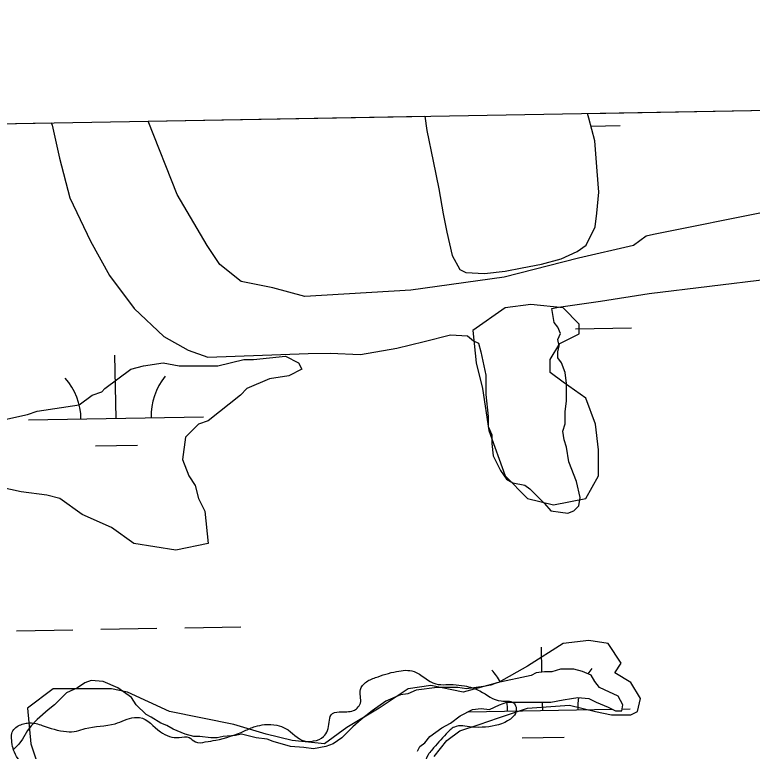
# Model space of a CAD drawing. Extents: x 3903937 to 3942190, y 260677 to 286651.
# Drawn here: x 3910637.8 to 3911058.6, y 283886.4 to 284306.4 of the extents above; entities that cross this region are included whole.
import ezdxf

# ---------------------------------------------------------------- set-up
doc = ezdxf.new("R2010")
doc.units = 0
for name, color, linetype in [('V-GRID-FRAM', 7, 'Continuous'), ('V-RIVR-EDGE', 7, 'Continuous'), ('V-ROAD-CNTR', 7, 'Continuous'), ('V-TOPO-SHOR', 7, 'Continuous'), ('V-WETL-SWMP', 7, 'Continuous')]:
    doc.layers.add(name, color=color, linetype=linetype)

msp = doc.modelspace()

# ---------------------------------------------------------------- linework, layer by layer
at = {"layer": 'V-GRID-FRAM'}
msp.add_lwpolyline([(3907892.22, 284196.1), (3939773.2, 284757.24), (3940101.12, 266577.62), (3908204.27, 266016.2), (3907892.22, 284196.1)], dxfattribs=at)
at = {"layer": 'V-RIVR-EDGE'}
msp.add_spline([(3910504.79, 284072.43), (3910506.11, 284060.34), (3910507.82, 284036.18), (3910507.79, 284023.75), (3910504.2, 284007.78), (3910503.81, 283992.5), (3910504.13, 283979.36), (3910509.43, 283967.27), (3910515.46, 283962.99), (3910524.34, 283962.97), (3910531.79, 283962.6), (3910538.89, 283957.61), (3910539.23, 283952.63), (3910536.38, 283950.51), (3910522.88, 283949.12), (3910510.09, 283947.38), (3910504.76, 283948.81), (3910499.09, 283951.67), (3910498.74, 283955.22), (3910497.33, 283959.84), (3910493.08, 283963.76), (3910488.46, 283964.48), (3910484.55, 283963.07), (3910469.98, 283958.84), (3910457.89, 283953.54), (3910453.98, 283952.84), (3910440.13, 283955.01), (3910429.12, 283955.39), (3910427.34, 283954.33), (3910426.98, 283950.78), (3910429.45, 283945.44), (3910434.42, 283941.88), (3910438.66, 283935.83), (3910439.01, 283930.5), (3910434.38, 283926.96), (3910429.4, 283925.55), (3910424.43, 283925.56), (3910418.39, 283927), (3910412.01, 283929.5), (3910408.46, 283933.42), (3910403.51, 283941.6), (3910400.33, 283949.42), (3910398.23, 283959.73), (3910396.85, 283975.01), (3910394.37, 283981.41), (3910391.55, 283987.1), (3910388.36, 283990.3), (3910384.81, 283991.38), (3910380.55, 283991.03), (3910373.78, 283982.52), (3910371.63, 283976.49), (3910368.42, 283972.95), (3910364.86, 283968.69), (3910361.64, 283958.75), (3910361.98, 283952), (3910361.62, 283949.52), (3910359.47, 283944.55), (3910361.22, 283934.6), (3910365.13, 283932.82), (3910373.65, 283933.15), (3910385.02, 283934.54), (3910391.06, 283933.82), (3910392.46, 283927.06), (3910392.05, 283905.04), (3910389.55, 283899.01), (3910389.19, 283894.39), (3910389.5, 283876.63), (3910388.78, 283873.79), (3910386.29, 283872.02), (3910384.52, 283873.09), (3910382.04, 283877.01), (3910378.15, 283884.12), (3910375.66, 283884.84), (3910371.76, 283884.85), (3910366.43, 283883.08), (3910363.93, 283878.12), (3910363.56, 283873.5), (3910367.09, 283865.32), (3910373.82, 283858.56), (3910375.24, 283855), (3910375.23, 283852.87), (3910372.02, 283846.84), (3910368.11, 283844.72), (3910362.78, 283845.44), (3910353.92, 283851.86), (3910346.12, 283857.56), (3910341.14, 283857.93), (3910334.04, 283857.94), (3910326.93, 283857.25), (3910323.73, 283854.77), (3910323.72, 283850.86), (3910323.71, 283845.54), (3910319.09, 283846.61), (3910314.84, 283849.47), (3910306.69, 283858.72), (3910303.14, 283860.51), (3910299.95, 283860.51), (3910291.05, 283854.14), (3910283.57, 283848.12), (3910273.27, 283846.02), (3910261.54, 283843.2), (3910260.47, 283841.43), (3910261.85, 283826.86), (3910262.91, 283824.37), (3910270.73, 283823.64), (3910280.67, 283823.62), (3910287.42, 283823.25), (3910288.12, 283817.92), (3910283.13, 283810.47), (3910276, 283802.32), (3910271.37, 283796.65), (3910271.34, 283785.99), (3910269.91, 283781.38), (3910266.35, 283776.06), (3910257.81, 283772.88), (3910241.83, 283771.86), (3910236.14, 283771.87), (3910235.43, 283771.87), (3910229.06, 283781.83), (3910218.79, 283792.51), (3910212.77, 283798.92), (3910208.15, 283801.42), (3910203.54, 283801.43), (3910198.92, 283800.02), (3910196.42, 283797.19), (3910193.92, 283792.22), (3910196.03, 283784.05), (3910201.69, 283771.6), (3910208.4, 283756.66), (3910208.39, 283752.4), (3910208.38, 283747.78), (3910203.4, 283746.73), (3910195.6, 283750.3), (3910185.32, 283760.98), (3910178.24, 283769.17), (3910173.63, 283773.09), (3910169.72, 283772.39), (3910167.94, 283769.2), (3910168.62, 283760.31), (3910167.2, 283757.12), (3910165.06, 283756.42), (3910161.17, 283760.33), (3910159.42, 283771.35), (3910155.87, 283772.78), (3910148.41, 283774.93), (3910138.48, 283780.28), (3910136.36, 283784.9), (3910133.19, 283794.15), (3910130.36, 283798.77), (3910125.75, 283804.82), (3910125.76, 283807.66), (3910126.12, 283810.5), (3910131.46, 283813.33), (3910135.36, 283810.84), (3910146.35, 283802.64), (3910151.68, 283801.92), (3910152.75, 283804.4), (3910153.11, 283806.17), (3910151.34, 283809.73), (3910133.96, 283821.14), (3910124.04, 283827.91), (3910114.46, 283835.75), (3910113.76, 283840.37), (3910113.42, 283844.99), (3910109.88, 283849.26), (3910106.69, 283850.34), (3910092.14, 283856.77), (3910090.73, 283860.32), (3910083.65, 283873.48), (3910073.73, 283880.97), (3910067.34, 283882.05), (3910062.01, 283881.35), (3910053.47, 283878.17), (3910048.15, 283878.9), (3910045.67, 283882.46), (3910037.53, 283893.49), (3910020.51, 283906.67), (3910009.86, 283909.54), (3909997.43, 283908.86), (3909987.84, 283909.59), (3909978.25, 283910.33), (3909972.93, 283912.83), (3909966.17, 283911.78), (3909962.26, 283908.59), (3909961.18, 283902.91), (3909959.03, 283897.23), (3909954.76, 283893.34), (3909950.49, 283890.15), (3909949.42, 283886.96), (3909951.89, 283879.49), (3909952.22, 283872.39), (3909950.44, 283869.55), (3909947.25, 283872.04), (3909927.43, 283902.99), (3909925.31, 283905.49), (3909909.01, 283923.64), (3909899.82, 283939.65), (3909888.14, 283957.79), (3909881.41, 283965.27), (3909868.3, 283977.02), (3909853.06, 283991.98), (3909845.98, 284001.59), (3909837.13, 284015.11), (3909828.65, 284030.4), (3909811.29, 284052.12), (3909793.23, 284072.41), (3909780.47, 284086.29), (3909761.35, 284108.72), (3909756.39, 284112.99), (3909752.84, 284114.42), (3909751.06, 284115.14), (3909749.64, 284115.14), (3909746.44, 284112.66), (3909746.08, 284109.11), (3909746.77, 284103.78), (3909757.4, 284090.26), (3909773.69, 284073.52), (3909794.94, 284047.54), (3909814.06, 284021.56), (3909828.93, 284001.28), (3909846.63, 283979.21), (3909857.96, 283961.07), (3909864.69, 283954.66), (3909874.62, 283947.53), (3909875.67, 283942.2), (3909878.5, 283937.57), (3909884.88, 283932.94), (3909896.56, 283915.15), (3909907.54, 283900.2), (3909920.65, 283887.74), (3909927.02, 283877.42), (3909928.42, 283871.38), (3909925.91, 283859.31), (3909924.8, 283843.68), (3909926.19, 283829.47), (3909928.63, 283813.12), (3909934.63, 283797.83), (3909949.16, 283783.59), (3909966.89, 283770.76), (3909998.47, 283756.47), (3910020.47, 283747.54), (3910030.76, 283741.83), (3910033.23, 283738.27), (3910030.74, 283734.72), (3910032.14, 283727.97), (3910038.18, 283726.18), (3910047.77, 283727.58), (3910058.08, 283730.75), (3910067.32, 283733.92), (3910075.49, 283733.9), (3910092.19, 283733.86), (3910105.33, 283731.7), (3910105.31, 283724.59), (3910108.48, 283713.58), (3910116.98, 283702.9), (3910126.9, 283693.64), (3910139.67, 283684.73), (3910142.15, 283684.72), (3910142.51, 283686.85), (3910133.31, 283700.02), (3910133.32, 283702.5), (3910134.04, 283706.76), (3910138.3, 283708.53), (3910141.5, 283706.74), (3910146.09, 283698.21), (3910155.67, 283691.08), (3910168.43, 283683.59), (3910178.02, 283683.21), (3910184.78, 283684.61), (3910212.17, 283701.95), (3910229.61, 283717.18), (3910236.02, 283723.21), (3910239.58, 283726.04), (3910252.02, 283729.91), (3910263.4, 283732.37), (3910280.81, 283736.24), (3910294.67, 283736.56), (3910302.48, 283735.47), (3910308.88, 283737.23), (3910312.44, 283741.84), (3910317.41, 283742.9), (3910330.9, 283738.6), (3910337.66, 283741.07), (3910347.97, 283746.37), (3910359.35, 283752.38), (3910365.75, 283755.21), (3910375.7, 283754.83), (3910379.95, 283750.56), (3910386.34, 283748.76), (3910388.47, 283748.76), (3910399.49, 283750.15), (3910414.06, 283754.73), (3910433.97, 283761.79), (3910439.66, 283763.91), (3910438.25, 283770.66), (3910438.27, 283775.99), (3910440.76, 283778.11), (3910457.83, 283786.24), (3910467.44, 283793.68), (3910474.92, 283804.31), (3910481.68, 283807.49), (3910488.78, 283803.57), (3910493.39, 283802.85), (3910494.11, 283804.62), (3910493.76, 283807.11), (3910490.58, 283812.8), (3910490.58, 283816), (3910495.92, 283820.96), (3910508.01, 283826.25), (3910526.87, 283837.22), (3910552.47, 283849.23), (3910573.1, 283859.84), (3910575.95, 283862.67), (3910579.16, 283870.12), (3910581.66, 283871.89), (3910585.57, 283873.31), (3910595.51, 283874.35), (3910604.39, 283874.32), (3910610.08, 283874.67), (3910615.77, 283878.56), (3910617.91, 283881.04), (3910625.01, 283881.02), (3910631.4, 283877.81), (3910635.66, 283877.8), (3910641.35, 283878.85), (3910638.87, 283883.47), (3910636.05, 283892.72), (3910636.06, 283896.62), (3910637.85, 283899.46), (3910643.54, 283902.29), (3910646.38, 283902.64), (3910653.48, 283901.2), (3910667.32, 283897.61), (3910673.01, 283897.95), (3910677.99, 283899.36), (3910695.04, 283902.16), (3910706.06, 283905.69), (3910708.9, 283905.68), (3910720.96, 283897.48), (3910731.61, 283894.26), (3910737.29, 283894.24), (3910740.84, 283891.75), (3910746.52, 283891.73), (3910752.56, 283892.78), (3910768.92, 283898.07), (3910774.96, 283900.54), (3910780.29, 283901.6), (3910787.39, 283901.22), (3910792.36, 283899.44), (3910803, 283892.3), (3910808.33, 283892.29), (3910814.02, 283894.76), (3910817.24, 283902.93), (3910818.31, 283907.19), (3910822.93, 283908.95), (3910831.11, 283909.64), (3910833.24, 283911.06), (3910835.02, 283913.89), (3910835.04, 283921.71), (3910837.89, 283925.61), (3910843.59, 283928.44), (3910855.67, 283931.96), (3910865.62, 283931.93), (3910878.03, 283924.8), (3910883.71, 283924.43), (3910887.98, 283924.42), (3910894.37, 283923.69), (3910903.24, 283920.83), (3910915.3, 283915.12), (3910922.41, 283914.03), (3910923.82, 283911.54), (3910923.46, 283907.99), (3910920.61, 283904.8), (3910906.39, 283900.22), (3910898.57, 283900.24), (3910888.63, 283900.26), (3910884, 283896.37), (3910875.81, 283887.15), (3910873.67, 283884.32), (3910871.52, 283878.64), (3910871.15, 283872.95), (3910873.99, 283868.69), (3910877.89, 283868.68), (3910879.66, 283865.12), (3910878.58, 283860.86), (3910873.95, 283854.83), (3910868.96, 283847.03), (3910858.28, 283839.24), (3910850.1, 283834.64), (3910841.22, 283833.6), (3910837.66, 283829.7), (3910833.38, 283822.61), (3910832.64, 283812.66), (3910829.79, 283810.18), (3910825.18, 283811.97), (3910820.22, 283816.25), (3910815.96, 283816.26), (3910813.82, 283815.2), (3910805.64, 283810.24), (3910797.82, 283806.36), (3910787.51, 283804.25), (3910780.76, 283804.62), (3910772.58, 283800.74), (3910768.67, 283797.9), (3910758.36, 283795.09)], degree=3, dxfattribs=at)
at = {"layer": 'V-ROAD-CNTR'}
msp.add_spline([(3911428.98, 283887.79), (3911339.29, 283883.91), (3911224.81, 283868.3), (3911099.26, 283845.22), (3910979.4, 283815.82), (3910833.43, 283774.87), (3910758.49, 283744.89), (3910661.49, 283697.13), (3910528.56, 283629.25), (3910367.25, 283541.15), (3910240.83, 283464.54), (3910038.23, 283357.25), (3909881.8, 283267.53), (3909772.48, 283199.04), (3909706.29, 283152.72), (3909641.66, 283103.05), (3909577.87, 283051.53), (3909499.11, 282986.51), (3909420.02, 282911.98), (3909374.72, 282871.67), (3909295.98, 282804.25)], degree=3, dxfattribs=at)
at = {"layer": 'V-TOPO-SHOR'}
for points in [[(3910871.81, 284248.54), (3910872.89, 284240.44), (3910876.51, 284223.02), (3910879.72, 284207.21), (3910882.32, 284193), (3910884.33, 284182.39), (3910887.34, 284169.18), (3910891.75, 284161.17), (3910895.15, 284159.37), (3910905.76, 284158.98), (3910917.57, 284160.18), (3910927.38, 284162.19), (3910938.39, 284164.2), (3910949.6, 284167.2), (3910958.8, 284171.41), (3910963.81, 284175.02), (3910969.01, 284185.43), (3910970, 284193.24), (3910971, 284205.25), (3910970.2, 284217.26), (3910968.79, 284234.47), (3910965.38, 284247.48), (3910964.56, 284250.18)], [(3910628.48, 284074.84), (3910645.05, 284078.52), (3910650.58, 284080.36), (3910650.58, 284080.36), (3910674.51, 284084.04), (3910681.88, 284089.57), (3910687.4, 284091.41), (3910689.24, 284093.25), (3910703.97, 284104.3), (3910711.34, 284106.14), (3910722.39, 284107.98), (3910731.59, 284106.14), (3910753.69, 284106.14), (3910768.42, 284109.82), (3910773.94, 284109.82), (3910792.35, 284111.66), (3910799.72, 284107.98), (3910801.56, 284104.3), (3910794.19, 284100.61), (3910783.15, 284098.77), (3910770.26, 284093.25), (3910766.58, 284089.57), (3910748.16, 284074.84), (3910742.64, 284073), (3910735.27, 284065.63), (3910733.43, 284052.74), (3910737.12, 284043.54), (3910740.8, 284038.01), (3910742.64, 284030.65), (3910746.32, 284023.28), (3910748.16, 284004.87), (3910748.16, 284004.87), (3910729.75, 284001.19), (3910705.81, 284004.87), (3910692.93, 284014.08), (3910676.35, 284021.44), (3910663.47, 284030.65), (3910656.1, 284032.49), (3910641.37, 284034.33), (3910624.8, 284038.01)], [(3910877.05, 283883.35), (3910884.41, 283892.55), (3910891.78, 283898.08), (3910902.83, 283901.76), (3910913.87, 283905.44), (3910930.45, 283910.97), (3910954.38, 283912.81), (3910969.11, 283909.13), (3910978.32, 283907.28), (3910989.37, 283907.28), (3910993.05, 283909.13), (3910994.89, 283916.49), (3910989.37, 283925.7), (3910980.16, 283931.22), (3910983.84, 283936.74), (3910976.48, 283947.79), (3910965.43, 283949.63), (3910950.7, 283947.79), (3910930.45, 283934.9), (3910913.87, 283925.7), (3910893.62, 283920.17), (3910875.21, 283923.86), (3910862.32, 283922.01), (3910845.75, 283910.97), (3910827.34, 283899.92), (3910814.45, 283890.71), (3910796.04, 283892.55), (3910781.31, 283896.24), (3910762.89, 283901.76), (3910726.07, 283909.13), (3910702.13, 283920.17), (3910692.93, 283922.01), (3910659.78, 283922.01), (3910645.05, 283910.97), (3910646.89, 283890.71), (3910652.42, 283874.14)]]:
    msp.add_lwpolyline(points, dxfattribs=at)
msp.add_lwpolyline([(3910948.86, 284119.03), (3910959.91, 284124.55), (3910959.91, 284130.07), (3910950.7, 284139.28), (3910932.29, 284141.12), (3910917.56, 284139.28), (3910899.14, 284126.39), (3910900.99, 284107.98), (3910904.67, 284093.25), (3910908.35, 284069.31), (3910917.56, 284043.54), (3910930.45, 284030.65), (3910945.18, 284026.97), (3910963.59, 284030.65), (3910970.95, 284043.54), (3910970.95, 284058.27), (3910969.11, 284073), (3910963.59, 284087.73), (3910950.7, 284096.93), (3910943.33, 284102.46), (3910943.33, 284109.82)], close=True, dxfattribs=at)
at = {"layer": 'V-WETL-SWMP'}
for p, q in [((3910964.56, 284250.18), (3911331.81, 284256.64)), ((3910713.92, 284245.76), (3910871.81, 284248.54)), ((3910871.81, 284248.54), (3910872.89, 284240.44)), ((3910965.38, 284247.49), (3910964.56, 284250.18)), ((3910416.08, 284240.52), (3910658.62, 284244.79)), ((3910658.62, 284244.79), (3910659.09, 284243.39)), ((3910730.55, 284203.88), (3910713.92, 284245.76)), ((3910968.79, 284234.48), (3910965.38, 284247.49)), ((3910659.09, 284243.39), (3910663.3, 284224.58)), ((3910872.89, 284240.44), (3910876.51, 284223.02)), ((3910966.57, 284242.93), (3910983.16, 284243.22)), ((3910970.19, 284217.26), (3910968.79, 284234.48)), ((3911239.84, 284228.79), (3911002.24, 284181.04)), ((3910663.3, 284224.58), (3910669.31, 284201.96)), ((3910876.51, 284223.02), (3910879.72, 284207.21)), ((3910971, 284205.25), (3910970.19, 284217.26)), ((3910879.72, 284207.21), (3910882.32, 284193)), ((3910669.31, 284201.96), (3910680.94, 284177.34)), ((3910747.51, 284174.82), (3910730.55, 284203.88)), ((3910970.01, 284193.24), (3910971, 284205.25)), ((3910969.01, 284185.43), (3910970.01, 284193.24)), ((3910882.32, 284193), (3910884.33, 284182.39)), ((3910963.81, 284175.02), (3910969.01, 284185.43)), ((3910884.33, 284182.39), (3910887.34, 284169.18)), ((3911002.24, 284181.04), (3910998.03, 284180.11)), ((3910680.94, 284177.34), (3910691.76, 284157.73)), ((3910998.03, 284180.11), (3910990.9, 284174.93)), ((3910754.79, 284163.93), (3910747.51, 284174.82)), ((3910958.8, 284171.41), (3910963.81, 284175.02)), ((3910990.9, 284174.93), (3910959.42, 284167.65)), ((3910887.34, 284169.18), (3910891.75, 284161.17)), ((3910949.6, 284167.2), (3910958.8, 284171.41)), ((3910766.9, 284154.25), (3910754.79, 284163.93)), ((3910959.42, 284167.65), (3910917.05, 284156.74)), ((3910927.38, 284162.19), (3910938.39, 284164.2)), ((3910938.39, 284164.2), (3910949.6, 284167.2)), ((3910891.75, 284161.17), (3910895.15, 284159.37)), ((3910895.15, 284159.37), (3910905.76, 284158.98)), ((3910905.76, 284158.98), (3910917.57, 284160.18)), ((3910917.57, 284160.18), (3910927.38, 284162.19)), ((3910691.76, 284157.73), (3910705.98, 284138.92)), ((3910917.05, 284156.74), (3910863.77, 284149.45)), ((3910999.85, 284147.45), (3911089.93, 284158.5)), ((3910785.06, 284150.62), (3910766.9, 284154.25)), ((3910803.23, 284145.79), (3910785.06, 284150.62)), ((3910863.77, 284149.45), (3910803.23, 284145.79)), ((3910972.02, 284143.04), (3910999.85, 284147.45)), ((3910948, 284139.62), (3910972.02, 284143.04)), ((3910705.98, 284138.92), (3910722.8, 284122.91)), ((3910944.18, 284138.92), (3910948, 284139.62)), ((3910945.65, 284130.98), (3910944.18, 284138.92)), ((3910947.74, 284128.2), (3910945.65, 284130.98)), ((3910949.14, 284124.71), (3910947.74, 284128.2)), ((3910957.79, 284127.33), (3910989.79, 284127.89)), ((3910722.8, 284122.91), (3910736.82, 284115.11)), ((3910871.34, 284120.17), (3910886.35, 284123.98)), ((3910886.35, 284123.98), (3910896.12, 284123.29)), ((3910896.12, 284123.29), (3910899.61, 284120.5)), ((3910947.74, 284121.22), (3910949.14, 284124.71)), ((3910855.73, 284116.36), (3910871.34, 284120.17)), ((3910899.61, 284120.5), (3910902.4, 284119.11)), ((3910902.4, 284119.11), (3910903.8, 284114.22)), ((3910948.44, 284117.73), (3910947.74, 284121.22)), ((3910947.75, 284114.24), (3910948.44, 284117.73)), ((3910736.82, 284115.11), (3910748.03, 284111.11)), ((3910748.03, 284111.11), (3910805.28, 284113.34)), ((3910805.28, 284113.34), (3910817.69, 284113.54)), ((3910817.69, 284113.54), (3910835.11, 284112.75)), ((3910835.11, 284112.75), (3910855.73, 284116.36)), ((3910903.8, 284114.22), (3910906.59, 284100.97)), ((3910947.75, 284110.75), (3910947.75, 284114.24)), ((3910695.58, 284076.28), (3910694.95, 284112.27)), ((3910949.84, 284107.97), (3910947.75, 284110.75)), ((3910951.94, 284102.39), (3910949.84, 284107.97)), ((3910906.59, 284100.97), (3910906.6, 284089.81)), ((3910952.64, 284096.11), (3910951.94, 284102.39)), ((3910952.64, 284086.34), (3910952.64, 284096.11)), ((3910906.6, 284089.81), (3910908, 284077.25)), ((3910951.95, 284080.06), (3910952.64, 284086.34)), ((3910951.95, 284073.09), (3910951.95, 284080.06)), ((3910645.59, 284075.4), (3910745.58, 284077.16)), ((3910908, 284077.25), (3910908, 284071.67)), ((3910908, 284071.67), (3910910.1, 284066.79)), ((3910950.56, 284068.9), (3910951.95, 284073.09)), ((3910910.1, 284066.79), (3910910.1, 284061.91)), ((3910951.26, 284064.02), (3910950.56, 284068.9)), ((3910952.65, 284059.83), (3910951.26, 284064.02)), ((3910683.86, 284060.64), (3910707.85, 284061.06)), ((3910910.1, 284061.91), (3910910.8, 284054.93)), ((3910954.05, 284051.46), (3910952.65, 284059.83)), ((3910910.8, 284054.93), (3910914.99, 284046.56)), ((3910958.24, 284040.3), (3910954.05, 284051.46)), ((3910914.99, 284046.56), (3910918.48, 284041.68)), ((3910918.48, 284041.68), (3910921.97, 284039.59)), ((3910921.97, 284039.59), (3910928.94, 284038.19)), ((3910928.94, 284038.19), (3910931.74, 284036.1)), ((3910960.34, 284031.23), (3910958.24, 284040.3)), ((3910931.74, 284036.1), (3910940.11, 284027.74)), ((3910959.64, 284026.35), (3910960.34, 284031.23)), ((3910940.11, 284027.74), (3910943.6, 284023.55)), ((3910956.85, 284023.56), (3910959.64, 284026.35)), ((3910943.6, 284023.55), (3910949.18, 284022.86)), ((3910949.18, 284022.86), (3910953.37, 284022.16)), ((3910953.37, 284022.16), (3910956.85, 284023.56)), ((3910734.85, 283956.88), (3910766.84, 283957.44)), ((3910638.86, 283955.19), (3910670.86, 283955.75)), ((3910686.86, 283956.03), (3910718.85, 283956.6)), ((3910938.64, 283931.6), (3910938.39, 283945.72)), ((3910949.23, 283933.22), (3910944.34, 283931.82)), ((3910956.9, 283933.22), (3910949.23, 283933.22)), ((3910961.78, 283931.83), (3910956.9, 283933.22)), ((3910932.48, 283929.72), (3910912.95, 283925.53)), ((3910935.27, 283931.12), (3910932.48, 283929.72)), ((3910940.16, 283931.82), (3910935.27, 283931.12)), ((3910944.34, 283931.82), (3910940.16, 283931.82)), ((3910966.67, 283929.74), (3910961.78, 283931.83)), ((3910968.76, 283926.25), (3910966.67, 283929.74)), ((3910677.86, 283925.43), (3910673.67, 283922.63)), ((3910681.35, 283926.82), (3910677.86, 283925.43)), ((3910688.32, 283926.13), (3910681.35, 283926.82)), ((3910696.69, 283922.64), (3910688.32, 283926.13)), ((3910909.47, 283924.13), (3910905.28, 283923.43)), ((3910912.95, 283925.53), (3910909.47, 283924.13)), ((3910971.55, 283922.76), (3910968.76, 283926.25)), ((3910667.4, 283919.84), (3910660.42, 283912.86)), ((3910673.67, 283922.63), (3910667.4, 283919.84)), ((3910704.37, 283917.07), (3910696.69, 283922.64)), ((3910866.91, 283921.32), (3910862.03, 283919.23)), ((3910878.77, 283922.72), (3910866.91, 283921.32)), ((3910890.63, 283922.73), (3910878.77, 283922.72)), ((3910895.51, 283922.03), (3910890.63, 283922.73)), ((3910905.28, 283923.43), (3910895.51, 283922.03)), ((3910974.35, 283921.37), (3910971.55, 283922.76)), ((3910982.02, 283917.89), (3910974.35, 283921.37)), ((3910707.16, 283912.88), (3910704.37, 283917.07)), ((3910857.85, 283918.53), (3910849.48, 283915.04)), ((3910862.03, 283919.23), (3910857.85, 283918.53)), ((3910943.65, 283914.38), (3910950.63, 283915.78)), ((3910950.63, 283915.78), (3910955.51, 283916.48)), ((3910955.51, 283916.48), (3910959, 283917.18)), ((3910959, 283917.18), (3910965.28, 283916.48)), ((3910965.28, 283916.48), (3910969.47, 283914.39)), ((3910984.81, 283913), (3910982.02, 283917.89)), ((3910660.42, 283912.86), (3910656.94, 283910.07)), ((3910712.75, 283907.3), (3910707.16, 283912.88)), ((3910849.48, 283915.04), (3910841.8, 283909.45)), ((3910908.77, 283910.18), (3910914.35, 283912.97)), ((3910914.35, 283912.97), (3910918.54, 283914.37)), ((3910918.54, 283914.37), (3910943.65, 283914.38)), ((3910939.03, 283909.72), (3910938.94, 283914.38)), ((3910969.47, 283914.39), (3910976.44, 283911.6)), ((3910976.44, 283911.6), (3910980.63, 283909.51)), ((3910984.12, 283909.52), (3910984.81, 283913)), ((3910656.94, 283910.07), (3910650.66, 283904.48)), ((3910715.54, 283905.91), (3910712.75, 283907.3)), ((3910841.8, 283909.45), (3910835.53, 283904.57)), ((3910892.03, 283906.68), (3910899.01, 283910.18)), ((3910896.61, 283908.97), (3910978.81, 283910.42)), ((3910899.01, 283910.18), (3910903.89, 283910.88)), ((3910903.89, 283910.88), (3910908.77, 283910.18)), ((3910980.63, 283909.51), (3910984.12, 283909.52)), ((3910984.32, 283910.52), (3910989.02, 283910.6)), ((3910650.66, 283904.48), (3910647.17, 283901)), ((3910721.12, 283902.42), (3910715.54, 283905.91)), ((3910835.53, 283904.57), (3910830.65, 283900.38)), ((3910886.45, 283902.5), (3910892.03, 283906.68)), ((3910647.17, 283901), (3910645.08, 283898.2)), ((3910724.61, 283901.03), (3910721.12, 283902.42)), ((3910728.1, 283898.94), (3910724.61, 283901.03)), ((3910735.08, 283896.15), (3910728.1, 283898.94)), ((3910830.65, 283900.38), (3910824.37, 283894.1)), ((3910874.6, 283894.82), (3910881.57, 283899.7)), ((3910881.57, 283899.7), (3910886.45, 283902.5)), ((3910645.08, 283898.2), (3910642.29, 283893.32)), ((3910739.96, 283894.76), (3910735.08, 283896.15)), ((3910743.45, 283894.76), (3910739.96, 283894.76)), ((3910749.73, 283894.06), (3910743.45, 283894.76)), ((3910756.7, 283894.76), (3910753.21, 283894.07)), ((3910763.68, 283895.47), (3910756.7, 283894.76)), ((3910767.17, 283896.16), (3910763.68, 283895.47)), ((3910775.54, 283894.08), (3910767.17, 283896.16)), ((3910871.81, 283891.33), (3910874.6, 283894.82)), ((3910927.3, 283894.08), (3910951.3, 283894.5)), ((3910640.2, 283890.53), (3910636.72, 283887.04)), ((3910642.29, 283893.32), (3910640.2, 283890.53)), ((3910753.21, 283894.07), (3910749.73, 283894.06)), ((3910781.82, 283893.38), (3910775.54, 283894.08)), ((3910785.31, 283891.99), (3910781.82, 283893.38)), ((3910795.07, 283889.2), (3910785.31, 283891.99)), ((3910819.49, 283890.61), (3910815.3, 283889.21)), ((3910824.37, 283894.1), (3910819.49, 283890.61)), ((3910869.02, 283889.23), (3910871.81, 283891.33)), ((3910802.75, 283888.51), (3910795.07, 283889.2)), ((3910808.33, 283887.81), (3910802.75, 283888.51)), ((3910815.3, 283889.21), (3910808.33, 283887.81)), ((3910867.63, 283886.44), (3910869.02, 283889.23))]:
    msp.add_line(p, q, dxfattribs=at)
for centre, start, end in [((3910640.34, 284075.78), 0.2366, 41.7802), ((3910750.81, 284077.72), 140.2366, 181.7802), ((3910883.78, 283909.22), 28.2937, 41.7802), ((3910994.25, 283911.17), 140.2366, 146.6658), ((3910994.25, 283911.17), 170.2747, 181.7802), ((3910883.78, 283909.22), 0.2366, 8.3955)]:
    msp.add_arc(centre, 35.25, start, end, dxfattribs=at)

doc.saveas('drawing.dxf')
